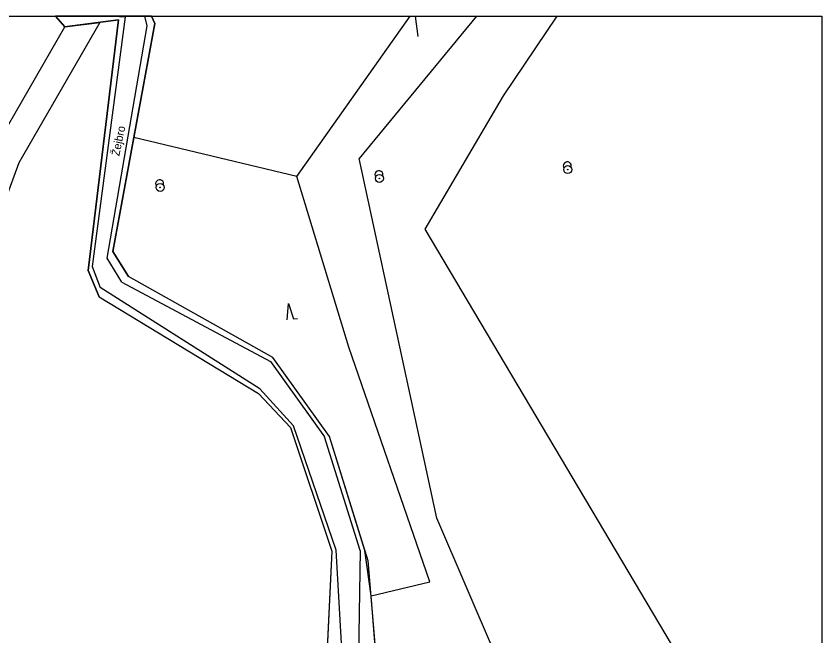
# Model space of a CAD drawing. Extents: x -636600 to -628587, y -1090963 to -1085869.
# Drawn here: x -628835.4 to -628734.7, y -1087791.6 to -1087714.1 of the extents above; entities that cross this region are included whole.
import ezdxf

# ---------------------------------------------------------------- set-up
doc = ezdxf.new("R2010")
doc.units = 0
for name, color, linetype in [('01_PARCELY_NÁVRH_PC', 7, 'Continuous'), ('08_LEGENDA_HV', 7, 'Continuous'), ('22', 7, 'Continuous'), ('30', 7, 'Continuous'), ('31', 7, 'Continuous'), ('42', 7, 'Continuous'), ('43', 7, 'Continuous'), ('60', 7, 'Continuous'), ('PARCELY_NÁVRH_TOKY_NÁDRŽE', 7, 'Continuous'), ('síť křížků', 7, 'Continuous')]:
    doc.layers.add(name, color=color, linetype=linetype)

msp = doc.modelspace()

# ---------------------------------------------------------------- linework, layer by layer
at = {"layer": '01_PARCELY_NÁVRH_PC'}
msp.add_lwpolyline([(-628900.51, -1087822.12), (-628897.2, -1087820.83), (-628885.64, -1087813.76), (-628866.92, -1087799.72), (-628856.26, -1087789.92), (-628853.46, -1087786), (-628851.57, -1087781.56), (-628848.98, -1087762.09), (-628846.59, -1087753.8), (-628838.22, -1087730.95), (-628829.27, -1087715.45), (-628824.91, -1087714.89), (-628835.04, -1087732.43), (-628841.87, -1087751.1), (-628845.27, -1087764.44), (-628846.47, -1087780.96), (-628849.56, -1087789.09), (-628852.99, -1087793.65), (-628883.68, -1087816.66), (-628894.35, -1087823.19)], close=True, dxfattribs=at)
at = {"layer": '08_LEGENDA_HV'}
for p, q in [((-629847.27, -1087714.11), (-628734.71, -1087714.11)), ((-628734.71, -1087714.11), (-628734.71, -1088011.11))]:
    msp.add_line(p, q, dxfattribs=at)
at = {"layer": '22'}
for p, q in [((-628829.27, -1087715.45), (-628830.45, -1087714.11)), ((-628822.55, -1087714.58), (-628829.27, -1087715.45)), ((-628826.37, -1087745.88), (-628822.55, -1087714.58)), ((-628818.03, -1087715.05), (-628823.29, -1087743.53)), ((-628818.43, -1087714.11), (-628818.03, -1087715.05)), ((-628823.29, -1087743.53), (-628821.33, -1087746.64)), ((-628824.97, -1087749.19), (-628826.37, -1087745.88)), ((-628803.28, -1087756.79), (-628821.33, -1087746.64)), ((-628824.97, -1087749.19), (-628805.08, -1087761.28)), ((-628796.23, -1087766.66), (-628803.28, -1087756.79)), ((-628805.08, -1087761.28), (-628801.08, -1087765.54)), ((-628801.08, -1087765.54), (-628795.91, -1087780.99)), ((-628791.78, -1087780.91), (-628796.23, -1087766.66)), ((-628795.91, -1087780.99), (-628796.54, -1087794.05)), ((-628791.02, -1087786.55), (-628791.78, -1087780.91)), ((-628790.39, -1087794.11), (-628791.02, -1087786.55))]:
    msp.add_line(p, q, dxfattribs=at)
at = {"layer": '30'}
for centre, radius in [((-628766.45, -1087733.29), 0.5), ((-628789.98, -1087734.4), 0.5), ((-628766.45, -1087733.29), 0.0327), ((-628817.37, -1087735.52), 0.5), ((-628789.98, -1087734.4), 0.0327), ((-628817.37, -1087735.52), 0.0327)]:
    msp.add_circle(centre, radius, dxfattribs=at)
for centre in [(-628766.51, -1087732.83), (-628790.04, -1087733.94), (-628817.43, -1087735.06)]:
    msp.add_arc(centre, 0.5, 339.1734, 216.1686, dxfattribs=at)
at = {"layer": '42'}
for p, q in [((-628800.3, -1087734.16), (-628786.12, -1087714.11)), ((-628800.3, -1087734.16), (-628820.66, -1087729.29)), ((-628793.81, -1087755.48), (-628800.3, -1087734.16)), ((-628783.67, -1087784.79), (-628793.81, -1087755.48)), ((-628791.02, -1087786.55), (-628783.67, -1087784.79))]:
    msp.add_line(p, q, dxfattribs=at)
at = {"layer": '43'}
for p, q in [((-628801.48, -1087752.06), (-628801.34, -1087750.02)), ((-628801.34, -1087750.02), (-628800.69, -1087751.96)), ((-628800.69, -1087751.96), (-628800.19, -1087751.89))]:
    msp.add_line(p, q, dxfattribs=at)
at = {"layer": '60'}
for p, q in [((-628821.72, -1087714.22), (-628825.85, -1087745.41)), ((-628823.18, -1087714.11), (-628821.72, -1087714.22)), ((-628818.98, -1087715.34), (-628819.28, -1087714.11)), ((-628777.85, -1087714.11), (-628792.51, -1087731.9)), ((-628767.81, -1087714.11), (-628774.51, -1087724.07)), ((-628823.99, -1087744.38), (-628818.98, -1087715.34)), ((-628774.51, -1087724.07), (-628784.31, -1087740.73)), ((-628782.82, -1087776.85), (-628792.51, -1087731.9)), ((-628784.31, -1087740.73), (-628751.41, -1087796.17)), ((-628822.17, -1087747.36), (-628823.99, -1087744.38)), ((-628825.85, -1087745.41), (-628824.88, -1087748.02)), ((-628804.91, -1087760.67), (-628824.88, -1087748.02)), ((-628822.17, -1087747.36), (-628803.6, -1087757.26)), ((-628803.6, -1087757.26), (-628796.82, -1087766.68)), ((-628800.73, -1087765.32), (-628804.91, -1087760.67)), ((-628795.39, -1087780.83), (-628800.73, -1087765.32)), ((-628792.4, -1087780.89), (-628796.82, -1087766.68)), ((-628769.22, -1087808.51), (-628782.82, -1087776.85)), ((-628794.62, -1087793.92), (-628795.39, -1087780.83)), ((-628792.4, -1087780.89), (-628792.63, -1087795.65))]:
    msp.add_line(p, q, dxfattribs=at)
at = {"layer": 'PARCELY_NÁVRH_TOKY_NÁDRŽE'}
msp.add_line((-628818.43, -1087714.11), (-628830.45, -1087714.11), dxfattribs=at)
for points in [[(-628830.45, -1087714.11), (-628829.27, -1087715.45), (-628822.55, -1087714.58), (-628826.37, -1087745.88), (-628824.97, -1087749.19), (-628805.08, -1087761.28), (-628801.08, -1087765.54), (-628795.91, -1087780.99), (-628796.54, -1087794.05)], [(-628790.92, -1087904.38), (-628791.6, -1087900.9), (-628786.52, -1087893.35), (-628787, -1087889.9), (-628791.7, -1087889.58), (-628791.61, -1087883.51), (-628796.62, -1087862.48), (-628793.46, -1087857.3), (-628792.61, -1087842.88), (-628784.78, -1087842.31), (-628785.59, -1087834.58), (-628779.71, -1087825.57), (-628785.71, -1087822.17), (-628788.91, -1087821.72), (-628801.82, -1087803.82), (-628790.39, -1087794.11), (-628791.38, -1087782.19), (-628796.23, -1087766.66), (-628803.28, -1087756.79), (-628821.33, -1087746.64), (-628823.29, -1087743.53), (-628818.03, -1087715.05), (-628818.43, -1087714.11)]]:
    msp.add_lwpolyline(points, dxfattribs=at)
at = {"layer": 'síť křížků'}
msp.add_line((-628785.5, -1087714.11), (-628785.17, -1087716.68), dxfattribs=at)

# ---------------------------------------------------------------- texts
at = {"layer": '31'}
msp.add_text('Žejbro', height=1, rotation=78.1787, dxfattribs=at).set_placement((-628822.48, -1087731.66))

doc.saveas('drawing.dxf')
